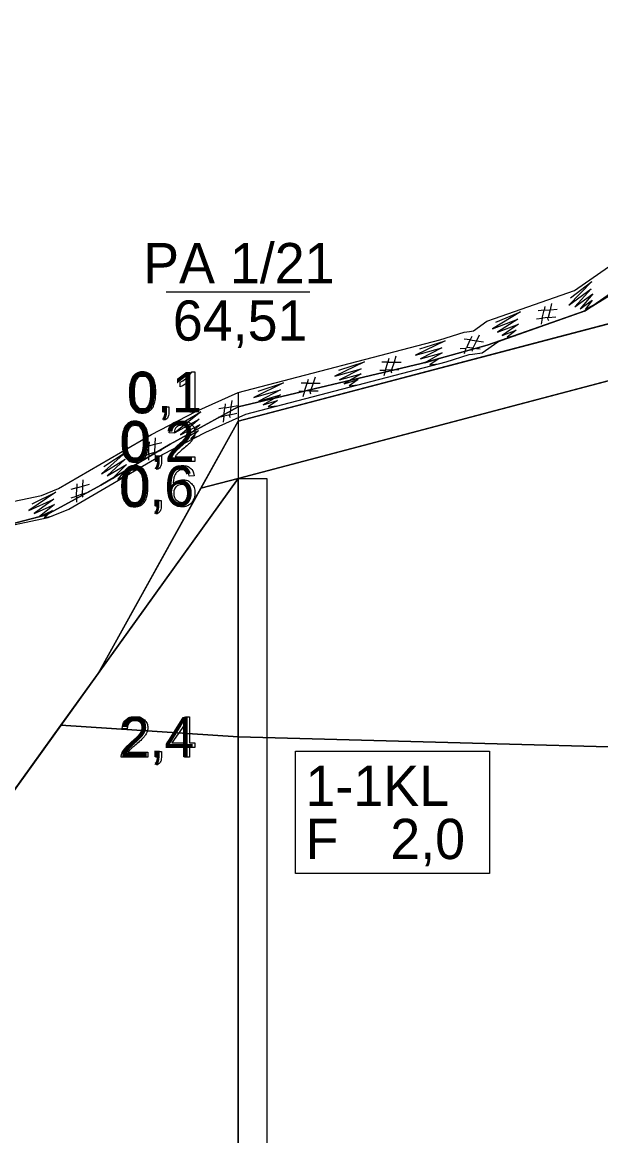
# Model space of a CAD drawing. Extents: x 532503 to 539665, y 6557663 to 6561526.
# Drawn here: x 539038.4 to 539119, y 6560348.5 to 6560503.6 of the extents above; entities that cross this region are included whole.
import ezdxf

# ---------------------------------------------------------------- set-up
doc = ezdxf.new("R2010")
doc.units = 0
for name, color, linetype in [('Default', 7, 'Continuous'), ('GEOLPUNKT', 7, 'Continuous'), ('Plokid', 7, 'Continuous'), ('Proovid', 7, 'Continuous'), ('Täide', 7, 'Continuous')]:
    doc.layers.add(name, color=color, linetype=linetype)

msp = doc.modelspace()

# ---------------------------------------------------------------- linework, layer by layer
at = {"layer": 'Default'}
for points in [[(539016.72, 6560428.48), (539041.81, 6560435.02), (539049.4, 6560439.13), (539059.04, 6560444.86), (539068.48, 6560450.07), (539094, 6560456.08), (539103.15, 6560458.66), (539116.67, 6560463.39), (539130.29, 6560471.8), (539133.56, 6560473.5), (539137.3, 6560474.33), (539157.84, 6560477.67), (539186.53, 6560474.73), (539215.37, 6560480.82), (539256.44, 6560490.05), (539283.9, 6560496.09), (539288.08, 6560495.82), (539318.52, 6560488.64), (539333.06, 6560489.7), (539343.3, 6560492.12), (539346.88, 6560502.33), (539364.1, 6560503.61), (539368.49, 6560503.34)], [(539016.08, 6560432.44), (539041.1, 6560437.68), (539043.49, 6560438.69), (539056.44, 6560446.2), (539062.61, 6560449.38), (539068.48, 6560452.07), (539096.6, 6560459.4), (539099.98, 6560460.45), (539100.7, 6560460.55), (539101.28, 6560460.62), (539103.14, 6560461.98), (539104.21, 6560462.35), (539115.33, 6560466.27), (539127.99, 6560475.07), (539129.83, 6560476.39), (539130.55, 6560477), (539131.88, 6560477.86), (539136.8, 6560478.3), (539157.84, 6560481.67), (539186.31, 6560478.77), (539214.29, 6560484.68)], [(538934.54, 6560278.72), (538949.3, 6560282.98), (538963.4, 6560293.67), (539043.8, 6560405.69), (539048.99, 6560412.93), (539068.48, 6560448.07), (539158.09, 6560471.6), (539318.84, 6560462.67), (539365.97, 6560466.27), (539400.81, 6560444.27)], [(538963.4, 6560293.67), (539068.48, 6560440.07), (539068.48, 6560440.07), (539157.84, 6560463.67), (539157.84, 6560463.67), (539318.84, 6560436.67), (539318.84, 6560436.67), (539400.81, 6560444.27), (539400.81, 6560444.27), (539446.47, 6560428.67), (539446.47, 6560428.67), (539511.17, 6560226.27), (539511.17, 6560226.27)], [(539043.8, 6560405.69), (539068.48, 6560404.07), (539157.84, 6560401.67), (539318.84, 6560376.67), (539463.86, 6560374.27)]]:
    msp.add_lwpolyline(points, dxfattribs=at)
at = {"layer": 'GEOLPUNKT'}
for p, q in [((539058.48, 6560466.07), (539078.48, 6560466.07)), ((539068.48, 6560452.07), (539068.48, 6560225.07))]:
    msp.add_line(p, q, dxfattribs=at)
at = {"layer": 'Plokid'}
for points in [[(539016.72, 6560428.48), (539041.81, 6560435.02), (539049.4, 6560439.13), (539059.04, 6560444.86), (539068.48, 6560450.07), (539094, 6560456.08), (539103.15, 6560458.66), (539116.67, 6560463.39), (539130.29, 6560471.8), (539133.56, 6560473.5), (539137.3, 6560474.33), (539157.84, 6560477.67), (539186.53, 6560474.73), (539215.37, 6560480.82), (539256.44, 6560490.05), (539283.9, 6560496.09), (539288.08, 6560495.82), (539318.52, 6560488.64), (539333.06, 6560489.7), (539343.3, 6560492.12), (539346.88, 6560502.33), (539364.1, 6560503.61), (539368.49, 6560503.34)], [(538967.8, 6560299.8), (539068.48, 6560440.07), (539068.48, 6560440.07), (539157.84, 6560463.67), (539157.84, 6560463.67), (539318.84, 6560436.67), (539318.84, 6560436.67), (539400.81, 6560444.27), (539400.81, 6560444.27), (539446.47, 6560428.67), (539446.47, 6560428.67), (539506.77, 6560240.06)]]:
    msp.add_lwpolyline(points, dxfattribs=at)
at = {"layer": 'Proovid'}
for points in [[(539062.03, 6560454.91), (539062.48, 6560454.91), (539062.48, 6560449.29)], [(539060.42, 6560452.84), (539060.42, 6560453.5)], [(539062.48, 6560449.29), (539061.79, 6560449.29), (539061.79, 6560453.67)], [(539058.09, 6560449.29), (539058.09, 6560450.07), (539058.87, 6560450.07), (539058.87, 6560449.29)], [(539058.48, 6560449.29), (539058.09, 6560449.29)], [(539058.23, 6560448.18), (539058.04, 6560448.47)], [(539059.61, 6560446.36), (539058.9, 6560446.43)], [(539057.06, 6560442.43), (539057.06, 6560443.21), (539057.85, 6560443.21), (539057.85, 6560442.43)], [(539062.48, 6560443.09), (539062.48, 6560442.43), (539058.78, 6560442.43)], [(539059.73, 6560443.09), (539062.48, 6560443.09)], [(539057.21, 6560441.32), (539057.02, 6560441.61)], [(539057.45, 6560442.43), (539057.06, 6560442.43)], [(539062.38, 6560440.46), (539061.7, 6560440.4)], [(539057, 6560436.23), (539057, 6560437.02), (539057.79, 6560437.02), (539057.79, 6560436.23)], [(539057.15, 6560435.12), (539056.96, 6560435.42)], [(539057.39, 6560436.23), (539057, 6560436.23)], [(539061.03, 6560401.27), (539061.03, 6560402.61), (539058.61, 6560402.61), (539058.61, 6560403.24), (539061.16, 6560406.87), (539061.72, 6560406.87), (539061.72, 6560403.24), (539062.48, 6560403.24), (539062.48, 6560402.61), (539061.72, 6560402.61), (539061.72, 6560401.27), (539061.03, 6560401.27)], [(539053.06, 6560405.2), (539052.35, 6560405.27)], [(539061.03, 6560403.24), (539061.03, 6560405.77), (539059.28, 6560403.24), (539061.03, 6560403.24)], [(539055.92, 6560401.93), (539055.92, 6560401.27), (539052.22, 6560401.27)], [(539053.18, 6560401.93), (539055.92, 6560401.93)], [(539057.03, 6560401.27), (539057.03, 6560402.05), (539057.81, 6560402.05), (539057.81, 6560401.27)], [(539057.42, 6560401.27), (539057.03, 6560401.27)], [(539057.18, 6560400.16), (539056.98, 6560400.45)]]:
    msp.add_lwpolyline(points, dxfattribs=at)
for points in [[(539068.48, 6560440.07), (539072.48, 6560440.07), (539072.48, 6560340.07), (539068.48, 6560340.07)], [(539076.48, 6560402.07), (539103.48, 6560402.07), (539103.48, 6560385.07), (539076.48, 6560385.07)]]:
    msp.add_lwpolyline(points, close=True, dxfattribs=at)
for points in [[(539053.37, 6560452.05), (539053.37, 6560453.04), (539053.57, 6560453.65), (539053.78, 6560454.25), (539054.18, 6560454.58), (539054.58, 6560454.91), (539055.19, 6560454.91), (539055.64, 6560454.91), (539055.98, 6560454.73), (539056.33, 6560454.55), (539056.55, 6560454.21), (539056.77, 6560453.86), (539056.89, 6560453.37), (539057.02, 6560452.88), (539057.02, 6560452.05), (539057.02, 6560451.06), (539056.82, 6560450.46), (539056.61, 6560449.85), (539056.21, 6560449.52), (539055.81, 6560449.19), (539055.19, 6560449.19), (539054.38, 6560449.19), (539053.92, 6560449.77), (539053.37, 6560450.47), (539053.37, 6560452.05)], [(539054.08, 6560452.05), (539054.08, 6560450.67), (539054.4, 6560450.21), (539054.72, 6560449.76), (539055.19, 6560449.76), (539055.67, 6560449.76), (539055.99, 6560450.21), (539056.31, 6560450.67), (539056.31, 6560452.05), (539056.31, 6560453.43), (539055.99, 6560453.89), (539055.67, 6560454.34), (539055.19, 6560454.34), (539054.71, 6560454.34), (539054.43, 6560453.94), (539054.08, 6560453.43), (539054.08, 6560452.05)], [(539060.42, 6560453.5), (539060.99, 6560453.78), (539061.42, 6560454.16), (539061.85, 6560454.55), (539062.03, 6560454.91)], [(539061.79, 6560453.67), (539061.54, 6560453.43), (539061.14, 6560453.19), (539060.74, 6560452.96), (539060.42, 6560452.84)], [(539058.04, 6560448.47), (539058.26, 6560448.57), (539058.36, 6560448.75), (539058.47, 6560448.94), (539058.48, 6560449.29)], [(539058.87, 6560449.29), (539058.87, 6560448.86), (539058.72, 6560448.59), (539058.57, 6560448.32), (539058.23, 6560448.18)], [(539052.34, 6560445.19), (539052.34, 6560446.18), (539052.55, 6560446.79), (539052.75, 6560447.4), (539053.16, 6560447.72), (539053.56, 6560448.05), (539054.17, 6560448.05), (539054.62, 6560448.05), (539054.96, 6560447.87), (539055.3, 6560447.69), (539055.52, 6560447.35), (539055.74, 6560447), (539055.87, 6560446.51), (539055.99, 6560446.02), (539055.99, 6560445.19), (539055.99, 6560444.21), (539055.79, 6560443.6), (539055.59, 6560442.99), (539055.19, 6560442.66), (539054.78, 6560442.34), (539054.17, 6560442.34), (539053.36, 6560442.34), (539052.9, 6560442.91), (539052.34, 6560443.61), (539052.34, 6560445.19)], [(539058.9, 6560446.43), (539058.98, 6560447.22), (539059.45, 6560447.64), (539059.92, 6560448.05), (539060.72, 6560448.05), (539061.53, 6560448.05), (539062, 6560447.6), (539062.47, 6560447.16), (539062.47, 6560446.5), (539062.47, 6560446.16), (539062.33, 6560445.84), (539062.19, 6560445.51), (539061.88, 6560445.15), (539061.56, 6560444.79), (539060.82, 6560444.17), (539060.2, 6560443.65), (539060.02, 6560443.46), (539059.85, 6560443.28), (539059.73, 6560443.09)], [(539053.05, 6560445.19), (539053.05, 6560443.81), (539053.37, 6560443.35), (539053.7, 6560442.9), (539054.17, 6560442.9), (539054.64, 6560442.9), (539054.96, 6560443.36), (539055.28, 6560443.81), (539055.28, 6560445.19), (539055.28, 6560446.57), (539054.96, 6560447.03), (539054.64, 6560447.48), (539054.16, 6560447.48), (539053.69, 6560447.48), (539053.41, 6560447.08), (539053.05, 6560446.57), (539053.05, 6560445.19)], [(539058.78, 6560442.43), (539058.77, 6560442.68), (539058.86, 6560442.91), (539059, 6560443.29), (539059.31, 6560443.65), (539059.62, 6560444.02), (539060.21, 6560444.5), (539061.12, 6560445.25), (539061.44, 6560445.69), (539061.76, 6560446.12), (539061.76, 6560446.51), (539061.76, 6560446.92), (539061.47, 6560447.2), (539061.18, 6560447.48), (539060.71, 6560447.48), (539060.21, 6560447.48), (539059.91, 6560447.19), (539059.62, 6560446.89), (539059.61, 6560446.36)], [(539052.28, 6560439), (539052.28, 6560439.99), (539052.49, 6560440.59), (539052.69, 6560441.2), (539053.1, 6560441.53), (539053.5, 6560441.86), (539054.11, 6560441.86), (539054.56, 6560441.86), (539054.9, 6560441.67), (539055.24, 6560441.49), (539055.46, 6560441.15), (539055.68, 6560440.81), (539055.81, 6560440.32), (539055.93, 6560439.83), (539055.93, 6560439), (539055.93, 6560438.01), (539055.73, 6560437.4), (539055.53, 6560436.8), (539055.13, 6560436.47), (539054.72, 6560436.14), (539054.11, 6560436.14), (539053.3, 6560436.14), (539052.84, 6560436.72), (539052.28, 6560437.42), (539052.28, 6560439)], [(539057.02, 6560441.61), (539057.24, 6560441.71), (539057.34, 6560441.9), (539057.44, 6560442.08), (539057.45, 6560442.43)], [(539057.85, 6560442.43), (539057.85, 6560442), (539057.69, 6560441.73), (539057.54, 6560441.46), (539057.21, 6560441.32)], [(539061.7, 6560440.4), (539061.6, 6560440.81), (539061.44, 6560441), (539061.16, 6560441.29), (539060.75, 6560441.29), (539060.42, 6560441.29), (539060.17, 6560441.11), (539059.84, 6560440.87), (539059.65, 6560440.42), (539059.47, 6560439.96), (539059.46, 6560439.12), (539059.71, 6560439.5), (539060.07, 6560439.68), (539060.43, 6560439.87), (539060.82, 6560439.87), (539061.51, 6560439.87), (539061.99, 6560439.36), (539062.48, 6560438.85), (539062.48, 6560438.05), (539062.48, 6560437.53), (539062.25, 6560437.07), (539062.02, 6560436.62), (539061.62, 6560436.38), (539061.23, 6560436.14), (539060.72, 6560436.14), (539059.86, 6560436.14), (539059.32, 6560436.77), (539058.78, 6560437.4), (539058.78, 6560438.85), (539058.78, 6560440.48), (539059.38, 6560441.21), (539059.9, 6560441.86), (539060.79, 6560441.86), (539061.45, 6560441.86), (539061.87, 6560441.48), (539062.29, 6560441.11), (539062.38, 6560440.46)], [(539052.99, 6560439), (539052.99, 6560437.61), (539053.31, 6560437.16), (539053.64, 6560436.7), (539054.11, 6560436.7), (539054.58, 6560436.7), (539054.9, 6560437.16), (539055.22, 6560437.62), (539055.22, 6560439), (539055.22, 6560440.38), (539054.9, 6560440.83), (539054.58, 6560441.29), (539054.1, 6560441.29), (539053.63, 6560441.29), (539053.35, 6560440.89), (539052.99, 6560440.37), (539052.99, 6560439)], [(539059.57, 6560438.05), (539059.57, 6560437.69), (539059.72, 6560437.37), (539059.87, 6560437.04), (539060.14, 6560436.87), (539060.41, 6560436.7), (539060.71, 6560436.7), (539061.14, 6560436.7), (539061.46, 6560437.06), (539061.77, 6560437.41), (539061.77, 6560438.01), (539061.77, 6560438.59), (539061.46, 6560438.93), (539061.15, 6560439.26), (539060.68, 6560439.26), (539060.21, 6560439.26), (539059.89, 6560438.93), (539059.57, 6560438.59), (539059.57, 6560438.05)], [(539056.96, 6560435.42), (539057.18, 6560435.51), (539057.28, 6560435.7), (539057.38, 6560435.89), (539057.39, 6560436.23)], [(539057.79, 6560436.23), (539057.79, 6560435.8), (539057.63, 6560435.54), (539057.48, 6560435.27), (539057.15, 6560435.12)], [(539052.22, 6560401.27), (539052.21, 6560401.52), (539052.3, 6560401.75), (539052.44, 6560402.13), (539052.75, 6560402.49), (539053.07, 6560402.86), (539053.65, 6560403.34), (539054.56, 6560404.09), (539054.88, 6560404.53), (539055.2, 6560404.96), (539055.2, 6560405.35), (539055.2, 6560405.76), (539054.91, 6560406.04), (539054.62, 6560406.32), (539054.15, 6560406.32), (539053.66, 6560406.32), (539053.36, 6560406.03), (539053.06, 6560405.73), (539053.06, 6560405.2)], [(539052.35, 6560405.27), (539052.42, 6560406.06), (539052.89, 6560406.48), (539053.37, 6560406.89), (539054.17, 6560406.89), (539054.97, 6560406.89), (539055.44, 6560406.44), (539055.91, 6560406), (539055.91, 6560405.34), (539055.91, 6560405), (539055.77, 6560404.68), (539055.64, 6560404.35), (539055.32, 6560403.99), (539055, 6560403.64), (539054.26, 6560403.01), (539053.64, 6560402.49), (539053.47, 6560402.3), (539053.29, 6560402.12), (539053.18, 6560401.93)], [(539056.98, 6560400.45), (539057.2, 6560400.55), (539057.3, 6560400.74), (539057.41, 6560400.92), (539057.42, 6560401.27)], [(539057.81, 6560401.27), (539057.81, 6560400.84), (539057.66, 6560400.57), (539057.51, 6560400.31), (539057.18, 6560400.16)]]:
    msp.add_open_spline(points, degree=3, dxfattribs=at)
at = {"layer": 'Täide'}
for p, q in [((539157.84, 6560463.67), (539068.48, 6560440.07)), ((539068.48, 6560448.07), (539113.28, 6560459.83)), ((539063.29, 6560438.72), (539068.48, 6560448.07)), ((539068.48, 6560440.07), (539063.29, 6560438.72)), ((539068.48, 6560440.07), (539068.48, 6560440.07)), ((539048.99, 6560412.93), (539063.29, 6560438.72)), ((539043.8, 6560405.69), (539048.99, 6560412.93)), ((539043.8, 6560405.69), (538963.4, 6560293.67)), ((538963.4, 6560293.67), (539043.8, 6560405.69))]:
    msp.add_line(p, q, dxfattribs=at)
for points in [[(539368.49, 6560503.34), (539364.1, 6560503.61), (539346.88, 6560502.33), (539343.3, 6560492.12), (539333.06, 6560489.7), (539318.52, 6560488.64), (539288.08, 6560495.82), (539283.9, 6560496.09), (539256.44, 6560490.05), (539215.37, 6560480.82), (539186.53, 6560474.73), (539157.84, 6560477.67), (539137.3, 6560474.33), (539133.56, 6560473.5), (539130.29, 6560471.8), (539116.67, 6560463.39), (539103.15, 6560458.66), (539094, 6560456.08), (539068.48, 6560450.07), (539059.04, 6560444.86), (539049.4, 6560439.13), (539041.81, 6560435.02), (539016.72, 6560428.48)], [(539016.59, 6560429.27), (539042.06, 6560434.62), (539044.93, 6560435.82), (539057.97, 6560443.39), (539064.01, 6560446.5), (539069.56, 6560449.04), (539097.48, 6560456.32), (539100.68, 6560457.32), (539101.11, 6560457.38), (539102.49, 6560457.55), (539104.64, 6560459.11), (539105.27, 6560459.33), (539116.8, 6560463.4), (539129.83, 6560472.46), (539131.79, 6560473.86), (539132.46, 6560474.42), (539132.96, 6560474.74), (539137.2, 6560475.13), (539157.94, 6560478.44), (539186.49, 6560475.53), (539215.16, 6560481.6)], [(539318.84, 6560462.67), (539158.09, 6560471.6), (539068.48, 6560448.07), (539068.48, 6560448.07), (539063.29, 6560438.72)], [(539158.09, 6560471.6), (539113.28, 6560459.83), (539068.48, 6560448.07)], [(539113.28, 6560459.83), (539158.09, 6560471.6), (539318.84, 6560462.67)], [(539114.79, 6560465.25), (539117.72, 6560467.53), (539114.56, 6560464.22), (539117.64, 6560466.48), (539115.36, 6560463.97), (539117.9, 6560465.8), (539116.14, 6560463.68), (539117.79, 6560464.92), (539116.87, 6560463.66), (539117.94, 6560464.19)], [(539400.81, 6560444.27), (539318.84, 6560436.67), (539157.84, 6560463.67), (539068.48, 6560440.07), (539048.99, 6560412.93)], [(539063.29, 6560438.72), (539068.48, 6560440.07), (539157.84, 6560463.67), (539318.84, 6560436.67), (539400.81, 6560444.27)], [(539068.48, 6560440.07), (539157.84, 6560463.67), (539318.84, 6560436.67)], [(539104.38, 6560461.85), (539107.82, 6560463.27), (539103.89, 6560460.92), (539107.46, 6560462.28), (539104.6, 6560460.47), (539107.53, 6560461.56), (539105.27, 6560459.98), (539107.19, 6560460.73), (539105.97, 6560459.76), (539107.14, 6560459.99)], [(539111.74, 6560462.04), (539111.64, 6560462.33), (539111.67, 6560462.48), (539110.85, 6560462.38), (539111.09, 6560463.51), (539110.25, 6560463.43)], [(539111.2, 6560464.04), (539111.09, 6560463.51), (539111.94, 6560463.57), (539112.92, 6560463.65)], [(539112.13, 6560464.43), (539111.94, 6560463.57), (539111.67, 6560462.48), (539112.71, 6560462.6)], [(539110.06, 6560462.29), (539110.85, 6560462.38), (539110.68, 6560461.56)], [(539093.78, 6560458.12), (539097.32, 6560459.24), (539093.21, 6560457.23), (539096.88, 6560458.29), (539093.88, 6560456.72), (539096.89, 6560457.56), (539094.51, 6560456.18), (539096.48, 6560456.77), (539095.19, 6560455.91), (539096.37, 6560456.03)], [(539101.14, 6560457.79), (539101.1, 6560458.09), (539101.16, 6560458.23), (539100.33, 6560458.3), (539100.79, 6560459.36), (539099.96, 6560459.46)], [(539101.05, 6560459.86), (539100.82, 6560459.36), (539101.67, 6560459.24), (539102.65, 6560459.11)], [(539102.04, 6560460.04), (539101.67, 6560459.24), (539101.17, 6560458.23), (539102.21, 6560458.13)], [(539090.46, 6560457.1), (539090.2, 6560456.27), (539089.84, 6560455.2), (539090.88, 6560455.23)], [(539099.39, 6560458.17), (539100.18, 6560458.23), (539099.98, 6560457.42)], [(539082.53, 6560455.18), (539086.07, 6560456.31), (539081.95, 6560454.3), (539085.63, 6560455.36), (539082.62, 6560453.79), (539085.64, 6560454.63), (539083.26, 6560453.25), (539085.23, 6560453.84), (539083.94, 6560452.97), (539085.12, 6560453.1)], [(539089.88, 6560454.76), (539089.8, 6560455.05), (539089.84, 6560455.2), (539089.01, 6560455.17), (539089.35, 6560456.27), (539088.51, 6560456.27)], [(539089.5, 6560456.8), (539089.35, 6560456.27), (539090.2, 6560456.27), (539091.19, 6560456.27)], [(539079.21, 6560454.17), (539078.94, 6560453.33), (539078.59, 6560452.26), (539079.63, 6560452.3)], [(539088.22, 6560455.14), (539089.01, 6560455.17), (539088.78, 6560454.37)], [(539071.27, 6560452.25), (539074.82, 6560453.38), (539070.7, 6560451.37), (539074.38, 6560452.43), (539071.37, 6560450.86), (539074.38, 6560451.7), (539072, 6560450.31), (539073.97, 6560450.91), (539072.68, 6560450.04), (539073.86, 6560450.17)], [(539078.62, 6560451.82), (539078.55, 6560452.12), (539078.59, 6560452.26), (539077.76, 6560452.24), (539078.09, 6560453.34), (539077.26, 6560453.34)], [(539078.25, 6560453.86), (539078.09, 6560453.34), (539078.94, 6560453.33), (539079.94, 6560453.33)], [(539067.6, 6560450.93), (539067.48, 6560450.05), (539067.32, 6560448.94), (539068.34, 6560449.16)], [(539076.97, 6560452.21), (539077.76, 6560452.24), (539077.52, 6560451.43)], [(539060.07, 6560447.47), (539063.29, 6560449.34), (539059.71, 6560446.49), (539063.06, 6560448.32), (539060.47, 6560446.14), (539063.23, 6560447.61), (539061.21, 6560445.74), (539063, 6560446.75), (539061.93, 6560445.62), (539063.05, 6560446)], [(539067.43, 6560448.51), (539067.3, 6560448.79), (539067.32, 6560448.94), (539066.51, 6560448.77), (539066.64, 6560449.91), (539065.82, 6560449.76)], [(539066.7, 6560450.45), (539066.64, 6560449.91), (539067.48, 6560450.05), (539068.46, 6560450.23)], [(539068.48, 6560448.07), (539048.99, 6560412.93), (539068.48, 6560440.07)], [(539065.74, 6560448.6), (539066.51, 6560448.77), (539066.42, 6560447.93)], [(539057, 6560443.29), (539056.85, 6560443.56), (539056.85, 6560443.71), (539056.06, 6560443.46), (539056.08, 6560444.61), (539055.28, 6560444.39)], [(539056.09, 6560445.16), (539056.08, 6560444.61), (539056.91, 6560444.83), (539057.86, 6560445.1)], [(539056.94, 6560445.71), (539056.91, 6560444.83), (539056.85, 6560443.71), (539057.84, 6560444.02)], [(539049.8, 6560441.74), (539052.92, 6560443.77), (539049.49, 6560440.74), (539052.75, 6560442.74), (539050.27, 6560440.42), (539052.95, 6560442.04), (539051.02, 6560440.07), (539052.77, 6560441.17), (539051.75, 6560439.99), (539052.86, 6560440.43)], [(539055.3, 6560443.23), (539056.06, 6560443.46), (539056.04, 6560442.62)], [(539063.29, 6560438.72), (539048.99, 6560412.93), (539043.8, 6560405.69)], [(539046.94, 6560437.46), (539046.79, 6560437.72), (539046.79, 6560437.87), (539046, 6560437.63), (539046.02, 6560438.78), (539045.22, 6560438.55)], [(539046.03, 6560439.33), (539046.02, 6560438.78), (539046.85, 6560439), (539047.8, 6560439.26)], [(539046.88, 6560439.88), (539046.85, 6560439), (539046.79, 6560437.87), (539047.78, 6560438.19)], [(539039.8, 6560436.55), (539043.14, 6560438.18), (539039.36, 6560435.6), (539042.84, 6560437.18), (539040.09, 6560435.19), (539042.95, 6560436.45), (539040.8, 6560434.75), (539042.66, 6560435.61), (539041.51, 6560434.57), (539042.66, 6560434.87)], [(539045.24, 6560437.39), (539046, 6560437.63), (539045.99, 6560436.79)], [(539048.99, 6560412.93), (538963.4, 6560293.67), (538949.3, 6560282.98), (538934.54, 6560278.72)], [(539463.86, 6560374.27), (539318.84, 6560376.67), (539157.84, 6560401.67), (539068.48, 6560404.07), (539043.8, 6560405.69)], [(539043.8, 6560405.69), (539068.48, 6560404.07), (539157.84, 6560401.67)]]:
    msp.add_lwpolyline(points, dxfattribs=at)

# ---------------------------------------------------------------- texts
at = {"layer": 'GEOLPUNKT'}
for s, p in [('PA 1/21', (539055.28, 6560467.27)), ('64,51', (539059.41, 6560459.27))]:
    msp.add_text(s, height=5.6, dxfattribs=at).set_placement(p)
at = {"layer": 'Proovid'}
for s, p in [('0,1', (539053.04, 6560449.29)), ('0,2', (539052.02, 6560442.43)), ('0,6', (539051.96, 6560436.23)), ('2,4', (539051.99, 6560401.27)), ('1-1KL', (539077.88, 6560394.47)), ('F', (539077.88, 6560387.07)), ('2,0', (539089.68, 6560387.07))]:
    msp.add_text(s, height=5.6, dxfattribs=at).set_placement(p)

doc.saveas('drawing.dxf')
